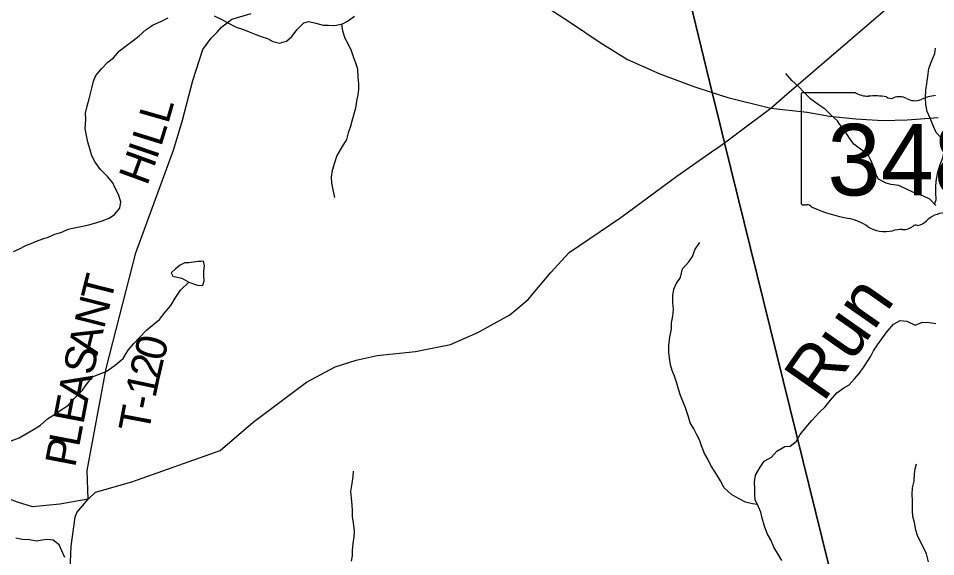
# Model space of a CAD drawing. Extents: x 1624196 to 2029251, y 146837 to 440034.
# Drawn here: x 1793997 to 1802925, y 315024 to 320266 of the extents above; entities that cross this region are included whole.
import ezdxf

# ---------------------------------------------------------------- set-up
doc = ezdxf.new("R2010")
doc.units = 0
for name, color, linetype in [('GM_X_County_Road', 7, 'Continuous'), ('GM_X_Minor_Lake', 7, 'Continuous'), ('GM_X_Minor_River', 7, 'Continuous'), ('GM_X_Minor_River_Text', 7, 'Continuous'), ('GM_X_State_Location', 7, 'Continuous'), ('GM_X_State_Route', 7, 'Continuous'), ('GM_X_State_Shield', 7, 'Continuous'), ('GM_X_Township', 7, 'Continuous'), ('GM_X_Township_Road', 7, 'Continuous'), ('GM_X_Township_Road_Text', 7, 'Continuous')]:
    doc.layers.add(name, color=color, linetype=linetype)

msp = doc.modelspace()

# ---------------------------------------------------------------- linework, layer by layer
at = {"layer": 'GM_X_County_Road'}
for points in [[(1801475.7, 319526.2), (1801475.8, 319526.3), (1802662.8, 320551), (1802872.1, 320730.4)], [(1800987.9, 319141.4), (1800988.4, 319141.8), (1801320.7, 319392.3), (1801475.7, 319526.2)], [(1800777.3, 318988), (1800778.1, 318988.6), (1800870.2, 319053), (1800987.9, 319141.4)], [(1794496.5, 314820.4), (1794511.6, 315125.9), (1794549.1, 315409.5), (1794566, 315452.7), (1794677, 315583.1), (1794747.9, 315650.6), (1795102.8, 315752.6), (1795962.5, 316058.6), (1796281.6, 316335), (1796800.6, 316723.9), (1797080.7, 316871.4), (1797285.2, 316937.8), (1797489.9, 316984), (1797863.5, 317021.9), (1798204.7, 317089.7), (1798469, 317206.8), (1798781.1, 317378.7), (1798960.6, 317527.2), (1799177.3, 317786.5), (1799358.3, 317985.2), (1799861.8, 318325.7), (1800406.9, 318729), (1800777.3, 318988)]]:
    msp.add_lwpolyline(points, dxfattribs=at)
at = {"layer": 'GM_X_Minor_Lake'}
for points in [[(1795772.1, 317898.9), (1795747.5, 317897.1), (1795703.2, 317891.3), (1795657, 317885.5), (1795616.8, 317883.7), (1795572.5, 317863.8), (1795526.2, 317827.9), (1795485.8, 317787.9), (1795499.6, 317753.7), (1795541.8, 317745.5), (1795587.9, 317735.2), (1795654.7, 317697.6)], [(1795654.7, 317697.6), (1795710.1, 317678.4), (1795750.2, 317664.2), (1795792.4, 317666), (1795804.7, 317710.1), (1795800.9, 317760.3), (1795801.2, 317808.5), (1795809.5, 317854.6), (1795797.7, 317900.9), (1795772.1, 317898.9)]]:
    msp.add_lwpolyline(points, dxfattribs=at)
at = {"layer": 'GM_X_Minor_River'}
for points in [[(1794654.2, 319281.2), (1794650.7, 319341.1), (1794665.4, 319411.2), (1794686, 319481.2), (1794710.9, 319585.2), (1794729.5, 319653.2), (1794750, 319709.1), (1794804.7, 319772.8), (1794869.3, 319838.4), (1794921.7, 319880.1), (1794982.4, 319947.7), (1795048.9, 320001.3), (1795113.4, 320048.9), (1795171.9, 320096.5), (1795240.5, 320158), (1795309, 320201.6), (1795383.3, 320235), (1795455.7, 320270.5)], [(1795904.4, 320290.9), (1795978.1, 320254.2), (1796029.9, 320223.7), (1796117.6, 320180.9), (1796187.5, 320156.2), (1796243.4, 320133.7), (1796309.2, 320107.1), (1796361.1, 320088.7), (1796421, 320068.1), (1796474.8, 320039.6), (1796538.7, 320025.1), (1796607, 320042.5), (1796659.4, 320088.2), (1796710.1, 320157.9), (1796774.7, 320221.5), (1796824.9, 320235.2), (1796890.8, 320218.6), (1796964.7, 320197.9), (1797014.8, 320197.5), (1797076.8, 320195), (1797151, 320210.4), (1797201.3, 320238), (1797267.8, 320285.6)], [(1797142.4, 320208.6), (1797150.4, 320142.3), (1797175.8, 320073.9), (1797205.4, 320021.5), (1797236.8, 319951.1), (1797258.3, 319884.8), (1797279.8, 319832.5), (1797297.3, 319772.3), (1797302.7, 319694), (1797306.1, 319627.9), (1797307.6, 319573.8), (1797301.1, 319519.7), (1797288.6, 319457.7), (1797280, 319391.6), (1797241.9, 319265)], [(1802898.6, 319229.6), (1802871.1, 319293.3), (1802843.7, 319357.7), (1802830.2, 319425.9), (1802824.8, 319490.1), (1802829.5, 319566.2), (1802838, 319630.3), (1802848.6, 319698.4), (1802859.3, 319776.4), (1802886, 319846.4), (1802916.7, 319922.3), (1802925.2, 319976.3)], [(1801987.7, 319235.3), (1801969.9, 319266.7), (1801912.3, 319319.2), (1801850.8, 319381.9), (1801783.1, 319426.5), (1801711.5, 319477.2), (1801646, 319543.9), (1801590.5, 319602.5), (1801526.9, 319661.2), (1801467.4, 319727.8)], [(1793949.9, 317997), (1794000.2, 318018.7), (1794068.7, 318054.5), (1794121, 318074.2), (1794173.3, 318096), (1794235.7, 318117.7), (1794286, 318133.4), (1794350.4, 318163.1), (1794420.8, 318182.8), (1794483.2, 318212.5), (1794555.6, 318230.1), (1794607.8, 318239.9), (1794684.2, 318255.5), (1794760.6, 318277.1), (1794812.9, 318294.8), (1794881.3, 318318.5), (1794933.7, 318354.3), (1794984.3, 318416.2), (1794994.8, 318478.4), (1794971.1, 318548.8), (1794939.4, 318613.2), (1794915.7, 318663.5), (1794865.9, 318726), (1794796.1, 318794.6), (1794744.4, 318865.2), (1794710.7, 318927.6), (1794697, 318983.9), (1794673.4, 319060.3), (1794659.8, 319124.6), (1794648.2, 319192.9), (1794654.2, 319281.2)], [(1797241.9, 319265), (1797225.5, 319203.5), (1797207, 319149.4), (1797190.6, 319085.3), (1797150, 319017.3), (1797095.2, 318929.3), (1797072.7, 318857.2), (1797052.1, 318785.1), (1797041.7, 318718.9), (1797043.3, 318662.7), (1797056.9, 318594.4), (1797072.5, 318522.1)], [(1802926.8, 318442.8), (1802867, 318505.4), (1802799, 318535.9), (1802724.9, 318564.4), (1802654.9, 318594.9), (1802566.8, 318637.6), (1802492.6, 318648.1), (1802442.5, 318660.4), (1802370.5, 318699), (1802332.9, 318767.4), (1802313.2, 318839.8), (1802291.5, 318890.1), (1802265.8, 318942.5), (1802193.8, 318993), (1802127.9, 319039.6), (1802080.2, 319108.1), (1802036.5, 319176.6), (1801987.7, 319235.3)], [(1802914, 318456.2), (1802929.2, 318499), (1802925.7, 318571.2), (1802926.1, 318637.5), (1802934.6, 318699.6), (1802947, 318767.8), (1802967.6, 318841.9), (1802994.1, 318906), (1803008.6, 318972.1), (1803013, 319034.3), (1802979.3, 319100.7), (1802929.5, 319155.2), (1802898.6, 319229.6)], [(1801189.6, 315532), (1801141.6, 315539.4), (1801075.4, 315555.9), (1801005.4, 315590.4), (1800937.4, 315631), (1800867.6, 315693.6), (1800829.9, 315764.1), (1800780.3, 315846.7), (1800736.5, 315913.1), (1800708.8, 315973.5), (1800675.1, 316029.9), (1800645.5, 316104.3), (1800625.8, 316162.7), (1800596, 316217), (1800572.3, 316267.3), (1800534.5, 316325.8), (1800520.9, 316386.1), (1800491.3, 316474.5), (1800465.7, 316538.9), (1800441.9, 316593.3), (1800422.3, 316655.6), (1800404.6, 316713.9), (1800382.9, 316780.2), (1800361.2, 316836.6), (1800343.5, 316890.9), (1800333.9, 316961.2), (1800328.3, 317015.4), (1800328.7, 317079.6), (1800339.3, 317163.8), (1800353.8, 317238), (1800354.2, 317300.2), (1800366.7, 317364.4), (1800373.2, 317430.5), (1800367.6, 317496.8), (1800368, 317567), (1800376.4, 317627.2), (1800400.9, 317681.2), (1800441.4, 317743.2), (1800462.1, 317827.4), (1800522.7, 317895.2), (1800557.2, 317947.2), (1800583.7, 318017.3), (1800628.3, 318083.3)], [(1793925.8, 316150.7), (1794004.2, 316180.4), (1794145.3, 316263.8), (1794213.8, 316305.5), (1794280.5, 316367.4), (1794367.1, 316421), (1794423.6, 316458.8), (1794484, 316498.6), (1794544.7, 316566.5), (1794621.5, 316644.3), (1794658, 316698.2), (1794718.7, 316774.1), (1794789.1, 316803.8), (1794851.5, 316827.5), (1794938.2, 316887.2), (1795016.9, 316955), (1795065.6, 317035), (1795122.2, 317100.9), (1795174.8, 317158.7), (1795245.5, 317230.6), (1795318.2, 317290.3), (1795370.6, 317334.2), (1795425.3, 317404.1), (1795481.9, 317470), (1795524.6, 317542), (1795575.2, 317619.9), (1795654.7, 317697.6)], [(1801720.9, 316350.8), (1801791.7, 316428.6), (1801850.2, 316484.5), (1801902.8, 316546.4), (1801963.5, 316618.2), (1802032.1, 316668), (1802082.5, 316697.8), (1802135, 316755.7), (1802181.5, 316807.6), (1802224.1, 316867.5), (1802258.5, 316921.5), (1802295, 316977.5), (1802319.5, 317027.5), (1802358, 317085.5), (1802402.5, 317145.5), (1802453.2, 317217.4), (1802513.9, 317289.3), (1802580.3, 317325), (1802644.5, 317318.6), (1802726.5, 317278), (1802797, 317307.6), (1802865.2, 317305.2), (1802927.3, 317292.8)], [(1801429, 314985.8), (1801395.2, 315042.2), (1801349.5, 315116.8), (1801319.9, 315187.2), (1801286.2, 315249.6), (1801258.5, 315320), (1801237, 315400.4), (1801223.3, 315458.7), (1801199.6, 315509), (1801169.9, 315577.4), (1801166.2, 315627.6), (1801164.6, 315683.8), (1801161, 315754.1), (1801171.5, 315818.2), (1801216.1, 315894.2), (1801256.7, 315954.2), (1801327.2, 315993.9), (1801379.7, 316049.8), (1801458.3, 316095.5), (1801510.5, 316099.2), (1801567, 316145), (1801605.6, 316213), (1801662.2, 316280.9), (1801720.9, 316350.8)], [(1802856, 314973.3), (1802836.4, 315051.7), (1802802.7, 315120.1), (1802773, 315176.5), (1802749.3, 315230.8), (1802733.5, 315283.1), (1802718, 315355.4), (1802704.3, 315413.7), (1802700.7, 315471.9), (1802699, 315522.1), (1802699.3, 315572.3), (1802695.7, 315630.5), (1802700.1, 315694.7), (1802716.6, 315758.8), (1802719.1, 315829), (1802727.4, 315879.1), (1802739.8, 315929.2)], [(1797240, 314978.9), (1797248.3, 315031), (1797250.7, 315083.2), (1797255.1, 315151.4), (1797265.6, 315217.5), (1797268, 315271.7), (1797258.5, 315354), (1797248.8, 315414.3), (1797249.2, 315472.5), (1797245.6, 315524.7), (1797240, 315593), (1797234.4, 315659.2), (1797244.9, 315737.5), (1797255.4, 315805.6), (1797257.7, 315855.8)], [(1794450.2, 315015.7), (1794420.6, 315082.1), (1794394.8, 315138.4), (1794334.9, 315185), (1794284.8, 315191.3), (1794224.5, 315183.6), (1794174.3, 315175.9), (1794106.1, 315188.3), (1794035.9, 315192.8), (1793973.8, 315203.2)]]:
    msp.add_lwpolyline(points, dxfattribs=at)
at = {"layer": 'GM_X_State_Route'}
msp.add_lwpolyline([(1797860.2, 321629.6), (1797952.4, 321495.1), (1798033.7, 321407.3), (1798384.3, 321010.8), (1798663.4, 320749), (1798956.6, 320499.2), (1799369.9, 320224.8), (1799661.4, 320029), (1799926.9, 319865.5), (1800240.7, 319725.8), (1800572.6, 319602.1), (1800750.1, 319544.1), (1800902.6, 319494.4), (1801320.7, 319392.3), (1801673, 319350.7), (1801893.1, 319313.6), (1802147.4, 319288.5), (1802411.7, 319269.3), (1802648.1, 319276.3), (1802950.6, 319301)], dxfattribs=at)
at = {"layer": 'GM_X_State_Shield'}
for p, q in [((1801617, 319523.5), (1801617, 318466.9)), ((1802143.7, 319541.7), (1801634.1, 319541.7))]:
    msp.add_line(p, q, dxfattribs=at)
for centre, major_axis, start_param, end_param in [((1801636.9, 319525.8), (20.2, 0), 1.712693, 3.28349), ((1802265.1, 319664.4), (195.5, 0), 4.042523, 4.731795), ((1802329.9, 318948.5), (702, 0), 1.404758, 1.657858), ((1802489.3, 319531.3), (56.4, 0), 3.836095, 5.185415), ((1802572.1, 319409.1), (117.3, 0), 0.950623, 2.079405), ((1802723.5, 319576.7), (141.1, 0), 4.081561, 5.145723), ((1802972.7, 319219), (371.3, 0), 1.699011, 2.107814), ((1801637.1, 318464.6), (20.3, 0), 3.00124, 4.508301), ((1801640.2, 318572.7), (155.2, 0), 4.665946, 4.897461), ((1801671.9, 318406), (56, 0), 0.519207, 1.627899), ((1802378.5, 319355.3), (1332.7, 0), 4.195997, 4.488961), ((1801981.2, 317992.2), (417, 0), 0.823519, 1.323587), ((1803035.3, 318170.3), (252.8, 0), 1.647645, 2.488434), ((1802432.2, 318400.7), (264.6, 0), 4.026481, 4.996735), ((1802585.1, 318035.4), (217.4, 0), 1.495662, 1.94098), ((1802604.4, 318321.6), (141, 0), 4.691044, 5.507374), ((1802731.9, 318219.2), (39.7, 0), 1.147584, 2.315152), ((1802715, 318364.5), (149.1, 0), 4.937069, 5.64225)]:
    msp.add_ellipse(centre, major_axis=major_axis, ratio=0.8, start_param=start_param, end_param=end_param, dxfattribs=at)
at = {"layer": 'GM_X_Township'}
for points in [[(1793842.1, 325957.1), (1794759.7, 325676.8), (1795507.8, 325685.2), (1796776.3, 323968.9), (1796838.3, 323914.4), (1797269.8, 323640.4), (1800144.8, 321795.4), (1800213.3, 321753), (1800750.2, 319544.1), (1800823.6, 319241.9), (1800870.3, 319053), (1802584.5, 312112), (1802813.2, 311185.8), (1803628.1, 307886.7), (1804881.4, 302811.9), (1805039.2, 302172.9), (1805904.1, 298671)], [(1805904.1, 298671), (1805039.2, 302172.9), (1804881.4, 302811.9), (1803628.1, 307886.7), (1802813.2, 311185.8), (1802584.5, 312112), (1800870.3, 319053), (1800823.6, 319241.9), (1800750.2, 319544.1), (1800213.3, 321753), (1800144.8, 321795.4), (1797269.8, 323640.4), (1796838.3, 323914.4), (1797486.7, 323720.7), (1805791, 322873.5), (1805881.2, 322864.4), (1817859.5, 320767.9), (1818633.5, 320632.4), (1821297.8, 320165), (1821670.7, 320100.8), (1822342.5, 318443)]]:
    msp.add_lwpolyline(points, dxfattribs=at)
at = {"layer": 'GM_X_Township_Road'}
for points in [[(1794677, 315583.1), (1794667.4, 315862.7), (1794852.8, 316854.9), (1794982.6, 317362.4), (1795141.5, 317982.7), (1795511.8, 318990.8), (1795594.3, 319273.2), (1795696.8, 319659.8), (1795791.5, 319962.8), (1795827.3, 320012), (1795874.7, 320071.2), (1795931.2, 320131.2), (1795974.6, 320179.6), (1796075.9, 320259), (1796263.9, 320311.4)], [(1794677, 315583.1), (1794401.1, 315536.6), (1794135.9, 315509.8), (1793988.6, 315554.5), (1793900.2, 315588.2), (1793835.2, 315621.3), (1793659.6, 315888.6), (1793521.3, 316052), (1793473.2, 316008.6), (1793469.5, 316005.2), (1793401.3, 315984.5), (1793358.1, 316022.2)]]:
    msp.add_lwpolyline(points, dxfattribs=at)

# ---------------------------------------------------------------- texts
at = {"layer": 'GM_X_Minor_River_Text'}
msp.add_text('Run', height=500.02, rotation=55.00387, dxfattribs=at).set_placement((1801831.7, 316516.3))
at = {"layer": 'GM_X_State_Location'}
for s in ['s', 'r']:
    msp.add_text(s, height=1, dxfattribs=at).set_placement((1802467.5, 318925))
msp.add_text('348', height=1, rotation=0.00001, dxfattribs=at).set_placement((1802114.5, 318852.2))
at = {"layer": 'GM_X_State_Shield'}
msp.add_text('348', height=696.1, dxfattribs=at).set_placement((1801872.2, 318541.4))
at = {"layer": 'GM_X_Township_Road_Text'}
for s, rotation, p in [('L', 74.12807, (1795454.6, 319229.3)), ('L', 72.71782, (1795385.7, 319007.4)), ('I', 71.13869, (1795343.1, 318882.4)), ('H', 69.88181, (1795250, 318627.8)), ('T', 75.75487, (1794894.2, 317489)), ('N', 75.75259, (1794829.2, 317233.1)), ('A', 76.03796, (1794765.6, 316977.3)), ('0', 75.61162, (1795409.3, 316917)), ('S', 77.44593, (1794722, 316781.6)), ('2', 76.86496, (1795367.7, 316738.8)), ('A', 78.87795, (1794671.5, 316524.5)), ('1', 78.09096, (1795330, 316559.6)), ('E', 79.18208, (1794629.5, 316304.5)), ('-', 78.9641, (1795306.6, 316439.9)), ('T', 79.28767, (1795265, 316219.8)), ('L', 79.17921, (1794587.3, 316084.1)), ('P', 79.18302, (1794549.4, 315885.3))]:
    msp.add_text(s, height=300, rotation=rotation, dxfattribs=at).set_placement(p)

doc.saveas('drawing.dxf')
